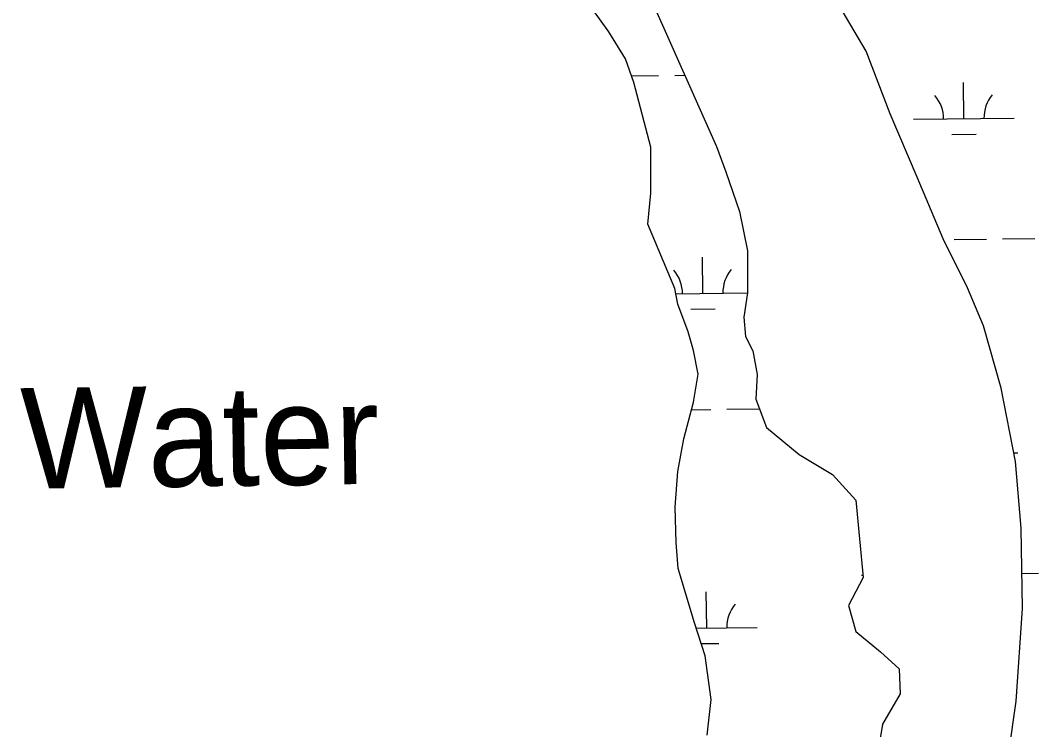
# Model space of a CAD drawing. Extents: x 3683613 to 3738215, y 469626 to 495384.
# Drawn here: x 3717237 to 3718249, y 477971 to 478677 of the extents above; entities that cross this region are included whole.
import ezdxf

# ---------------------------------------------------------------- set-up
doc = ezdxf.new("R2010")
doc.units = 0
for name, color, linetype in [('V-RIVR-IDEN', 7, 'Continuous'), ('V-TOPO-SHOR', 7, 'Continuous'), ('V-WETL-SWMP', 7, 'Continuous')]:
    doc.layers.add(name, color=color, linetype=linetype)

msp = doc.modelspace()

# ---------------------------------------------------------------- linework, layer by layer
at = {"layer": 'V-TOPO-SHOR'}
for p, q in [((3717822.1, 478665.2), (3717796.8, 478700.3)), ((3717838.5, 478638.3), (3717822.1, 478665.2)), ((3717847, 478614.7), (3717838.5, 478638.3)), ((3717863.8, 478550.6), (3717847, 478614.7)), ((3717863.6, 478504.8), (3717863.8, 478550.6)), ((3717860.8, 478473.8), (3717863.6, 478504.8)), ((3717887.5, 478410), (3717860.8, 478473.8)), ((3717890.6, 478394.5), (3717887.5, 478410)), ((3717900.8, 478366.7), (3717890.6, 478394.5)), ((3717906.1, 478348.3), (3717900.8, 478366.7)), ((3717910.9, 478324.9), (3717906.1, 478348.3)), ((3717906.1, 478296.9), (3717910.9, 478324.9)), ((3717896.5, 478260.6), (3717906.1, 478296.9)), ((3717890.6, 478227.9), (3717896.5, 478260.6)), ((3717888, 478192.4), (3717890.6, 478227.9)), ((3717889, 478157.5), (3717888, 478192.4)), ((3717890.9, 478131.4), (3717889, 478157.5)), ((3717907.2, 478077.4), (3717890.9, 478131.4)), ((3717917.7, 478044.7), (3717907.2, 478077.4)), ((3717923.8, 478001.2), (3717917.7, 478044.7)), ((3717919.6, 477965.8), (3717923.8, 478001.2))]:
    msp.add_line(p, q, dxfattribs=at)
at = {"layer": 'V-WETL-SWMP'}
for p, q in [((3717854.8, 478718.1), (3717929.1, 478551.2)), ((3717822.1, 478665.2), (3717796.8, 478700.3)), ((3718077.7, 478646.1), (3718040.6, 478709.1)), ((3717838.5, 478638.3), (3717822.1, 478665.2)), ((3718101.6, 478583.5), (3718077.7, 478646.1)), ((3717847, 478614.7), (3717838.5, 478638.3)), ((3717844.6, 478621.4), (3717871.5, 478621.7)), ((3717887.5, 478621.9), (3717897.6, 478622)), ((3717863.8, 478550.6), (3717847, 478614.7)), ((3718174.8, 478578.8), (3718174.4, 478614.8)), ((3718128.6, 478520.6), (3718101.6, 478583.5)), ((3718124.8, 478578.2), (3718224.8, 478579.4)), ((3718163, 478563.2), (3718187, 478563.5)), ((3717863.6, 478504.8), (3717863.8, 478550.6)), ((3717929.1, 478551.2), (3717938.3, 478525.9)), ((3717938.3, 478525.9), (3717951.9, 478486.6)), ((3718154.5, 478459.3), (3718128.6, 478520.6)), ((3717860.8, 478473.8), (3717863.6, 478504.8)), ((3717951.9, 478486.6), (3717959.7, 478447.3)), ((3717887.5, 478410), (3717860.8, 478473.8)), ((3718178.4, 478410.7), (3718154.5, 478459.3)), ((3718165.4, 478458.6), (3718197.4, 478459)), ((3718213.4, 478459.2), (3718245.4, 478459.6)), ((3717959.7, 478447.3), (3717960, 478405.5)), ((3717915.4, 478405), (3717915, 478441)), ((3717890.6, 478394.5), (3717887.5, 478410)), ((3717888.6, 478404.7), (3717960, 478405.5)), ((3717960, 478405.5), (3717956.2, 478381.6)), ((3718194.4, 478372.9), (3718178.4, 478410.7)), ((3717900.8, 478366.7), (3717890.6, 478394.5)), ((3717903.6, 478389.4), (3717927.6, 478389.7)), ((3717956.2, 478381.6), (3717958, 478362.2)), ((3717906.1, 478348.3), (3717900.8, 478366.7)), ((3718212, 478310.7), (3718194.4, 478372.9)), ((3717958, 478362.2), (3717965, 478347.9)), ((3717910.9, 478324.9), (3717906.1, 478348.3)), ((3717965, 478347.9), (3717969.3, 478324.3)), ((3717906.1, 478296.9), (3717910.9, 478324.9)), ((3717969.3, 478324.3), (3717968.2, 478300)), ((3718226.4, 478238), (3718212, 478310.7)), ((3717896.5, 478260.6), (3717906.1, 478296.9)), ((3717968.2, 478300), (3717978.7, 478271.7)), ((3717904.2, 478289.4), (3717923.3, 478289.6)), ((3717939.3, 478289.8), (3717971.3, 478290.2)), ((3717978.7, 478271.7), (3718011.1, 478244.8)), ((3717890.6, 478227.9), (3717896.5, 478260.6)), ((3718011.1, 478244.8), (3718044.4, 478224.9)), ((3718224.7, 478246.7), (3718228.7, 478246.7)), ((3718232, 478171.6), (3718226.4, 478238)), ((3717888, 478192.4), (3717890.6, 478227.9)), ((3718044.4, 478224.9), (3718067.4, 478199.4)), ((3718067.4, 478199.4), (3718074.8, 478122.4)), ((3717889, 478157.5), (3717888, 478192.4)), ((3718233.2, 478091.6), (3718232, 478171.6)), ((3717890.9, 478131.4), (3717889, 478157.5)), ((3717907.2, 478077.4), (3717890.9, 478131.4)), ((3718074.8, 478122.4), (3718060.4, 478094.8)), ((3718073.3, 478124.9), (3718074.5, 478124.9)), ((3718232.6, 478126.7), (3718249.2, 478126.9)), ((3717919.3, 478072.3), (3717918.8, 478108.3)), ((3718060.4, 478094.8), (3718067.5, 478069)), ((3718226.8, 477999.5), (3718233.2, 478091.6)), ((3717917.7, 478044.7), (3717907.2, 478077.4)), ((3717908.8, 478072.2), (3717969.3, 478072.9)), ((3718067.5, 478069), (3718091.9, 478048.7)), ((3717913.8, 478056.8), (3717931.4, 478057)), ((3717923.8, 478001.2), (3717917.7, 478044.7)), ((3718091.9, 478048.7), (3718110.7, 478031.6)), ((3718110.7, 478031.6), (3718111.6, 478007)), ((3717919.6, 477965.8), (3717923.8, 478001.2)), ((3718111.6, 478007), (3718094.1, 477976.6)), ((3718218.3, 477937.7), (3718226.8, 477999.5)), ((3718094.1, 477976.6), (3718088.8, 477943.9))]:
    msp.add_line(p, q, dxfattribs=at)
for centre, start, end in [((3718119.6, 478578.6), 359.8949, 41.4385), ((3718230.1, 478579.9), 139.8949, 181.4385), ((3717860.1, 478404.8), 359.8949, 41.4385), ((3717970.6, 478406.1), 139.8949, 181.4385), ((3717974.5, 478073.4), 139.8949, 181.4385)]:
    msp.add_arc(centre, 35.2, start, end, dxfattribs=at)

# ---------------------------------------------------------------- texts
at = {"layer": 'V-RIVR-IDEN'}
msp.add_text('Water', height=100, rotation=0.7994, dxfattribs=at).set_placement((3717237.9, 478210.8))

doc.saveas('drawing.dxf')
